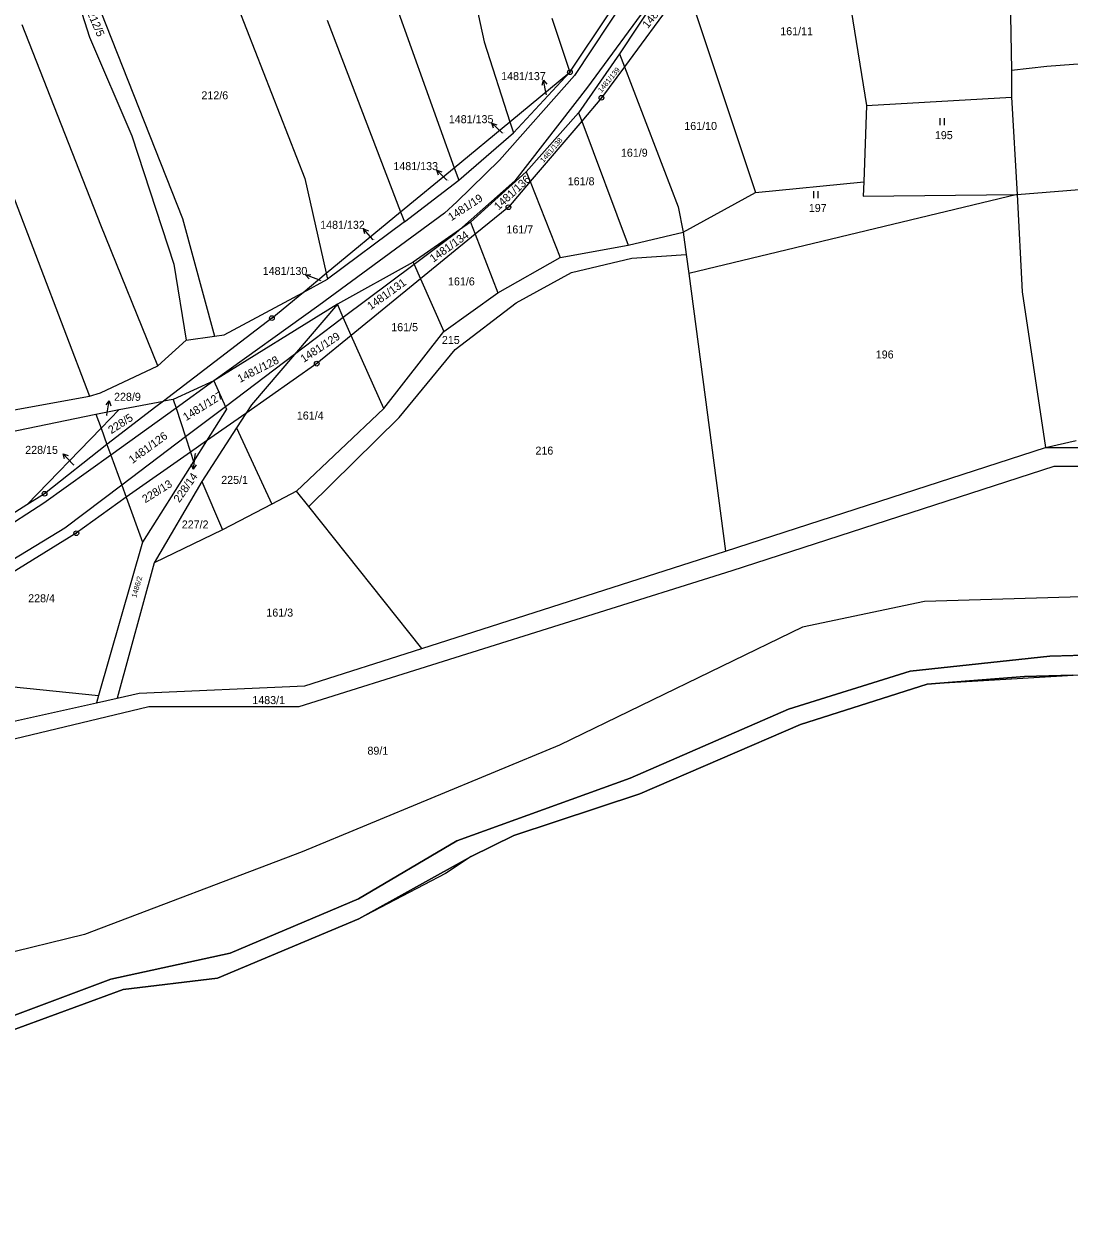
# Model space of a CAD drawing. Extents: x -760642 to -757221, y -1092371 to -1088855.
# Drawn here: x -758568.3 to -758346.2, y -1089641.2 to -1089386.3 of the extents above; entities that cross this region are included whole.
import ezdxf

# ---------------------------------------------------------------- set-up
doc = ezdxf.new("R2010")
doc.units = 0
for name, color, linetype in [('Vrstva 1', 7, 'Continuous'), ('Vrstva 13', 7, 'Continuous'), ('Vrstva 16', 7, 'Continuous'), ('Vrstva 18', 7, 'Continuous'), ('Vrstva 24', 7, 'Continuous'), ('Vrstva 25', 7, 'Continuous'), ('Vrstva 28', 7, 'Continuous'), ('Vrstva 30', 7, 'Continuous'), ('Vrstva 4', 7, 'Continuous')]:
    doc.layers.add(name, color=color, linetype=linetype)

msp = doc.modelspace()

# ---------------------------------------------------------------- linework, layer by layer
at = {"layer": 'Vrstva 1'}
for p, q in [((-758359.33, -1089354.09), (-758358.41, -1089396.08)), ((-758563.12, -1089362.15), (-758554.37, -1089389.06)), ((-758473.85, -1089374.71), (-758470.55, -1089390.11)), ((-758429.01, -1089373.46), (-758441.78, -1089392.64)), ((-758554.11, -1089378.26), (-758534.62, -1089427.6)), ((-758427.62, -1089377.64), (-758440.72, -1089395.39)), ((-758427.62, -1089377.64), (-758412.86, -1089422.08)), ((-758522.77, -1089382.88), (-758508.63, -1089419.14)), ((-758489.06, -1089382.86), (-758476.86, -1089416.81)), ((-758503.87, -1089385.51), (-758488.28, -1089426.22)), ((-758456.12, -1089385.02), (-758452.28, -1089396.55)), ((-758452.28, -1089396.55), (-758443.88, -1089383.91)), ((-758392.5, -1089383.44), (-758389.26, -1089403.57)), ((-758552, -1089429.03), (-758568.7, -1089386.45)), ((-758554.37, -1089389.06), (-758545.43, -1089410.04)), ((-758470.55, -1089390.11), (-758465.05, -1089407.08)), ((-758441.78, -1089392.64), (-758450.45, -1089405.14)), ((-758441.78, -1089392.64), (-758440.72, -1089395.39)), ((-758440.72, -1089395.39), (-758445.58, -1089401.97)), ((-758440.72, -1089395.39), (-758429.26, -1089425.11)), ((-758358.41, -1089396.08), (-758358.43, -1089401.84)), ((-758358.41, -1089396.08), (-758350.93, -1089395.23)), ((-758350.93, -1089395.23), (-758338.76, -1089394.33)), ((-758465.05, -1089407.08), (-758452.28, -1089396.55)), ((-758464.29, -1089409.42), (-758452.28, -1089396.55)), ((-758445.58, -1089401.97), (-758449.79, -1089406.91)), ((-758389.26, -1089403.57), (-758389.8, -1089419.85)), ((-758389.26, -1089403.57), (-758358.43, -1089401.84)), ((-758358.43, -1089401.84), (-758357.21, -1089422.51)), ((-758450.45, -1089405.14), (-758461.56, -1089417.69)), ((-758450.45, -1089405.14), (-758449.79, -1089406.91)), ((-758476.86, -1089416.81), (-758465.05, -1089407.08)), ((-758465.05, -1089407.08), (-758464.29, -1089409.42)), ((-758449.79, -1089406.91), (-758460.73, -1089419.78)), ((-758449.79, -1089406.91), (-758439.92, -1089433.25)), ((-758545.43, -1089410.04), (-758536.48, -1089437.32)), ((-758475.91, -1089419.47), (-758464.29, -1089409.42)), ((-758488.28, -1089426.22), (-758476.86, -1089416.81)), ((-758476.86, -1089416.81), (-758475.91, -1089419.47)), ((-758461.56, -1089417.69), (-758473.4, -1089428.42)), ((-758461.56, -1089417.69), (-758460.73, -1089419.78)), ((-758508.63, -1089419.14), (-758504.08, -1089439.24)), ((-758487.47, -1089428.33), (-758475.91, -1089419.47)), ((-758460.73, -1089419.78), (-758465.35, -1089425.21)), ((-758460.73, -1089419.78), (-758454.37, -1089435.92)), ((-758412.86, -1089422.08), (-758389.8, -1089419.85)), ((-758389.8, -1089419.85), (-758389.94, -1089422.86)), ((-758357.21, -1089422.51), (-758322.27, -1089419.65)), ((-758570.75, -1089422.45), (-758554.42, -1089465.34)), ((-758428.22, -1089430.51), (-758412.86, -1089422.08)), ((-758357.21, -1089422.51), (-758427.04, -1089439.3)), ((-758389.94, -1089422.86), (-758357.21, -1089422.51)), ((-758357.21, -1089422.51), (-758356.14, -1089443.16)), ((-758504.08, -1089439.24), (-758488.28, -1089426.22)), ((-758488.28, -1089426.22), (-758487.47, -1089428.33)), ((-758465.35, -1089425.21), (-758472.41, -1089430.97)), ((-758429.26, -1089425.11), (-758428.22, -1089430.51)), ((-758539.91, -1089458.91), (-758552, -1089429.03)), ((-758534.62, -1089427.6), (-758527.86, -1089452.6)), ((-758487.47, -1089428.33), (-758503.79, -1089440.51)), ((-758473.4, -1089428.42), (-758475.75, -1089430.04)), ((-758473.4, -1089428.42), (-758472.41, -1089430.97)), ((-758475.75, -1089430.04), (-758485.61, -1089436.85)), ((-758472.41, -1089430.97), (-758484.04, -1089440.45)), ((-758472.41, -1089430.97), (-758467.62, -1089443.39)), ((-758439.92, -1089433.25), (-758428.22, -1089430.51)), ((-758428.22, -1089430.51), (-758427.59, -1089435.23)), ((-758454.37, -1089435.92), (-758439.92, -1089433.25)), ((-758485.61, -1089436.85), (-758501.7, -1089445.83)), ((-758485.61, -1089436.85), (-758485.38, -1089437.37)), ((-758467.62, -1089443.39), (-758454.37, -1089435.92)), ((-758451.95, -1089439.11), (-758439.16, -1089436.02)), ((-758439.16, -1089436.02), (-758427.59, -1089435.23)), ((-758427.59, -1089435.23), (-758427.04, -1089439.3)), ((-758536.48, -1089437.32), (-758533.82, -1089453.46)), ((-758509.02, -1089443.31), (-758504.08, -1089439.24)), ((-758504.08, -1089439.24), (-758503.79, -1089440.51)), ((-758485.38, -1089437.37), (-758484.04, -1089440.45)), ((-758463.72, -1089445.55), (-758451.95, -1089439.11)), ((-758427.04, -1089439.3), (-758419.24, -1089498.28)), ((-758509.02, -1089443.31), (-758503.79, -1089440.51)), ((-758484.04, -1089440.45), (-758498.77, -1089452.46)), ((-758484.04, -1089440.45), (-758479.06, -1089451.64)), ((-758525.81, -1089452.3), (-758509.02, -1089443.31)), ((-758515.64, -1089448.77), (-758510.04, -1089444.15)), ((-758510.04, -1089444.15), (-758509.02, -1089443.31)), ((-758479.06, -1089451.64), (-758467.62, -1089443.39)), ((-758356.14, -1089443.16), (-758351.24, -1089476.28)), ((-758501.7, -1089445.83), (-758527.96, -1089462.11)), ((-758501.7, -1089445.83), (-758510.83, -1089456.48)), ((-758500.45, -1089448.65), (-758501.7, -1089445.83)), ((-758476.68, -1089455.42), (-758463.72, -1089445.55)), ((-758515.64, -1089448.77), (-758538.68, -1089466.41)), ((-758498.77, -1089452.46), (-758500.45, -1089448.65)), ((-758491.82, -1089467.98), (-758479.06, -1089451.64)), ((-758539.91, -1089458.91), (-758533.82, -1089453.46)), ((-758533.82, -1089453.46), (-758527.86, -1089452.6)), ((-758527.86, -1089452.6), (-758525.81, -1089452.3)), ((-758498.77, -1089452.46), (-758506.1, -1089458.44)), ((-758491.82, -1089467.98), (-758498.77, -1089452.46)), ((-758510.83, -1089456.48), (-758519.99, -1089467.17)), ((-758488.58, -1089469.87), (-758476.68, -1089455.42)), ((-758552.06, -1089464.62), (-758539.91, -1089458.91)), ((-758506.1, -1089458.44), (-758521.18, -1089469.02)), ((-758527.96, -1089462.11), (-758536.61, -1089466.06)), ((-758527.96, -1089462.11), (-758525.5, -1089467.58)), ((-758554.42, -1089465.34), (-758552.06, -1089464.62)), ((-758573.61, -1089468.83), (-758554.42, -1089465.34)), ((-758548.08, -1089468.2), (-758538.68, -1089466.41)), ((-758538.68, -1089466.41), (-758540.27, -1089467.63)), ((-758536.61, -1089466.06), (-758538.68, -1089466.41)), ((-758536.61, -1089466.06), (-758536.01, -1089467.89)), ((-758519.99, -1089467.17), (-758521.18, -1089469.02)), ((-758624.76, -1089484.04), (-758553.05, -1089469.15)), ((-758553.05, -1089469.15), (-758548.08, -1089468.2)), ((-758553.05, -1089469.15), (-758551.94, -1089472.18)), ((-758548.08, -1089468.2), (-758551.94, -1089472.18)), ((-758540.27, -1089467.63), (-758550.69, -1089475.6)), ((-758536.01, -1089467.89), (-758533.99, -1089474)), ((-758525.26, -1089468.13), (-758529.53, -1089474.87)), ((-758521.18, -1089469.02), (-758529.53, -1089474.87)), ((-758525.5, -1089467.58), (-758525.26, -1089468.13)), ((-758521.18, -1089469.02), (-758523.14, -1089472.05)), ((-758510.41, -1089485.5), (-758491.82, -1089467.98)), ((-758488.58, -1089469.87), (-758507.77, -1089488.81)), ((-758551.94, -1089472.18), (-758567.71, -1089488.43)), ((-758551.94, -1089472.18), (-758550.69, -1089475.6)), ((-758523.14, -1089472.05), (-758530.52, -1089483.47)), ((-758523.14, -1089472.05), (-758515.67, -1089488.27)), ((-758533.99, -1089474), (-758532.92, -1089477.25)), ((-758529.53, -1089474.87), (-758532.92, -1089477.25)), ((-758529.53, -1089474.87), (-758532.27, -1089479.21)), ((-758351.24, -1089476.28), (-758344.71, -1089474.76)), ((-758550.69, -1089475.6), (-758563.95, -1089486.07)), ((-758550.69, -1089475.6), (-758549.87, -1089477.85)), ((-758532.92, -1089477.25), (-758546.58, -1089486.83)), ((-758532.92, -1089477.25), (-758532.27, -1089479.21)), ((-758419.24, -1089498.28), (-758351.24, -1089476.28)), ((-758351.24, -1089476.28), (-758297.26, -1089475.97)), ((-758549.87, -1089477.85), (-758547.53, -1089484.24)), ((-758532.27, -1089479.21), (-758543.1, -1089496.33)), ((-758417.8, -1089502.39), (-758349.35, -1089480.19)), ((-758349.35, -1089480.19), (-758294.72, -1089480.49)), ((-758547.53, -1089484.24), (-758546.58, -1089486.83)), ((-758530.52, -1089483.47), (-758540.63, -1089500.73)), ((-758530.52, -1089483.47), (-758526.1, -1089493.76)), ((-758563.95, -1089486.07), (-758567.71, -1089488.43)), ((-758546.58, -1089486.83), (-758557.2, -1089494.46)), ((-758546.58, -1089486.83), (-758543.1, -1089496.33)), ((-758510.41, -1089485.5), (-758515.67, -1089488.27)), ((-758507.77, -1089488.81), (-758510.41, -1089485.5)), ((-758567.71, -1089488.43), (-758619.01, -1089520.56)), ((-758515.67, -1089488.27), (-758526.1, -1089493.76)), ((-758483.77, -1089518.92), (-758507.77, -1089488.81)), ((-758557.2, -1089494.46), (-758573.43, -1089504.41)), ((-758526.1, -1089493.76), (-758540.63, -1089500.73)), ((-758543.1, -1089496.33), (-758552.5, -1089528.94)), ((-758483.77, -1089518.92), (-758419.24, -1089498.28)), ((-758540.63, -1089500.73), (-758548.53, -1089529.48)), ((-758509.85, -1089531.3), (-758417.8, -1089502.39)), ((-758341.23, -1089507.88), (-758376.89, -1089508.98)), ((-758376.89, -1089508.98), (-758402.83, -1089514.42)), ((-758402.83, -1089514.42), (-758454.5, -1089539.48)), ((-758508.62, -1089526.86), (-758483.77, -1089518.92)), ((-758380, -1089523.75), (-758350.3, -1089520.57)), ((-758350.3, -1089520.57), (-758337.71, -1089520.24)), ((-758593.49, -1089524.74), (-758552.5, -1089528.94)), ((-758405.83, -1089531.81), (-758380, -1089523.75)), ((-758548.53, -1089529.48), (-758543.87, -1089528.43)), ((-758543.87, -1089528.43), (-758508.62, -1089526.86)), ((-758595.53, -1089540.03), (-758552.94, -1089530.47)), ((-758552.5, -1089528.94), (-758552.94, -1089530.47)), ((-758552.94, -1089530.47), (-758548.53, -1089529.48)), ((-758596.07, -1089544.32), (-758541.82, -1089531.27)), ((-758541.82, -1089531.27), (-758509.85, -1089531.3)), ((-758439.47, -1089546.46), (-758405.83, -1089531.81)), ((-758454.5, -1089539.48), (-758509.18, -1089562.15)), ((-758476.34, -1089559.84), (-758439.47, -1089546.46)), ((-758497.19, -1089572.1), (-758476.34, -1089559.84)), ((-758509.18, -1089562.15), (-758555.48, -1089579.69)), ((-758524.48, -1089583.64), (-758497.19, -1089572.1)), ((-758555.48, -1089579.69), (-758599.64, -1089590.61)), ((-758549.83, -1089589.21), (-758524.48, -1089583.64)), ((-758571.95, -1089597.46), (-758549.83, -1089589.21))]:
    msp.add_line(p, q, dxfattribs=at)
at = {"layer": 'Vrstva 13'}
for p, q in [((-758355.67, -1089524.88), (-758376.33, -1089526.5)), ((-758345.4, -1089524.64), (-758355.67, -1089524.88)), ((-758376.33, -1089526.5), (-758403.31, -1089535.12)), ((-758403.31, -1089535.12), (-758437.46, -1089549.84)), ((-758437.46, -1089549.84), (-758464.18, -1089558.64)), ((-758464.18, -1089558.64), (-758473.27, -1089563.15)), ((-758473.27, -1089563.15), (-758478.75, -1089566.76)), ((-758478.75, -1089566.76), (-758497.16, -1089576.41)), ((-758497.16, -1089576.41), (-758527.22, -1089588.98)), ((-758527.22, -1089588.98), (-758547.24, -1089591.4)), ((-758547.24, -1089591.4), (-758571.52, -1089600.3))]:
    msp.add_line(p, q, dxfattribs=at)
at = {"layer": 'Vrstva 16'}
for p, q in [((-758457.33, -1089401.15), (-758457.913, -1089398.207)), ((-758457.29, -1089401.34), (-758457.33, -1089401.15)), ((-758466.7, -1089409.42), (-758468.883, -1089407.362)), ((-758466.61, -1089409.5), (-758466.7, -1089409.42)), ((-758478.47, -1089419.45), (-758480.591, -1089417.329)), ((-758478.45, -1089419.47), (-758478.47, -1089419.45)), ((-758494.2, -1089432.06), (-758496.167, -1089429.795)), ((-758494.12, -1089432.16), (-758494.2, -1089432.06)), ((-758505.66, -1089440.65), (-758508.469, -1089439.596)), ((-758505.22, -1089440.82), (-758505.66, -1089440.65)), ((-758550.71, -1089469.28), (-758550.184, -1089466.326)), ((-758550.73, -1089469.42), (-758550.71, -1089469.28)), ((-758557.93, -1089479.77), (-758560.01, -1089477.608)), ((-758531.97, -1089477.56), (-758532.01, -1089477.88)), ((-758557.73, -1089479.98), (-758557.93, -1089479.77)), ((-758532.01, -1089477.88), (-758532.344, -1089480.861))]:
    msp.add_line(p, q, dxfattribs=at)
for points in [[(-758458.209, -1089399.285), (-758457.913, -1089398.207), (-758457.228, -1089399.091)], [(-758468.498, -1089408.412), (-758468.883, -1089407.362), (-758467.812, -1089407.684)], [(-758480.238, -1089418.389), (-758480.591, -1089417.329), (-758479.531, -1089417.682)], [(-758495.889, -1089430.878), (-758496.167, -1089429.795), (-758495.134, -1089430.222)], [(-758507.708, -1089440.415), (-758508.469, -1089439.596), (-758507.357, -1089439.479)], [(-758550.852, -1089467.223), (-758550.184, -1089466.326), (-758549.867, -1089467.399)], [(-758559.677, -1089478.675), (-758560.01, -1089477.608), (-758558.956, -1089477.982)], [(-758531.736, -1089479.923), (-758532.344, -1089480.861), (-758532.73, -1089479.812)]]:
    msp.add_lwpolyline(points, dxfattribs=at)
at = {"layer": 'Vrstva 24'}
for centre, radius in [((-758452.28, -1089396.55), 0.5), ((-758452.28, -1089396.55), 0.0327), ((-758445.58, -1089401.97), 0.5), ((-758445.58, -1089401.97), 0.0327), ((-758465.35, -1089425.21), 0.5), ((-758465.35, -1089425.21), 0.0327), ((-758515.64, -1089448.77), 0.5), ((-758515.64, -1089448.77), 0.0327), ((-758506.1, -1089458.44), 0.5), ((-758506.1, -1089458.44), 0.0327), ((-758563.95, -1089486.07), 0.5), ((-758563.95, -1089486.07), 0.0327), ((-758557.2, -1089494.46), 0.5), ((-758557.2, -1089494.46), 0.0327)]:
    msp.add_circle(centre, radius, dxfattribs=at)
at = {"layer": 'Vrstva 25'}
for p, q in [((-758373.677, -1089406.315), (-758373.677, -1089407.815)), ((-758372.655, -1089407.815), (-758372.655, -1089406.315)), ((-758400.547, -1089421.785), (-758400.547, -1089423.285)), ((-758399.525, -1089423.285), (-758399.525, -1089421.785))]:
    msp.add_line(p, q, dxfattribs=at)
at = {"layer": 'Vrstva 28'}
msp.add_lwpolyline([(-758342.89, -1089524.56), (-758376.33, -1089526.5), (-758403.31, -1089535.12), (-758437.46, -1089549.84), (-758464.18, -1089558.64), (-758473.27, -1089563.15), (-758497.16, -1089576.41), (-758527.22, -1089588.98), (-758547.24, -1089591.4), (-758571.52, -1089600.3), (-758605.16, -1089607.8), (-758638.09, -1089608.39), (-758669.01, -1089610.76), (-758690.04, -1089612.86), (-758712.19, -1089617.15), (-758729.78, -1089623.05), (-758741.1, -1089629), (-758744.89, -1089633.82), (-758759.55, -1089641.2)], dxfattribs=at)
at = {"layer": 'Vrstva 30'}
for points in [[(-758337.71, -1089520.24), (-758350.3, -1089520.57), (-758380, -1089523.75), (-758405.83, -1089531.81), (-758439.47, -1089546.46), (-758476.34, -1089559.84), (-758497.19, -1089572.1), (-758524.48, -1089583.64), (-758549.83, -1089589.21), (-758571.95, -1089597.46)], [(-758571.52, -1089600.3), (-758547.24, -1089591.4), (-758527.22, -1089588.98), (-758497.16, -1089576.41), (-758473.27, -1089563.15), (-758464.18, -1089558.64), (-758437.46, -1089549.84), (-758403.31, -1089535.12), (-758376.33, -1089526.5), (-758355.67, -1089524.88), (-758345.4, -1089524.64)]]:
    msp.add_lwpolyline(points, dxfattribs=at)
at = {"layer": 'Vrstva 4'}
for p, q in [((-758430.08, -1089365.24), (-758451.35, -1089397.26)), ((-758428.08, -1089371.7), (-758448.58, -1089399.73)), ((-758451.35, -1089397.26), (-758467.23, -1089415.22)), ((-758448.58, -1089399.73), (-758464.01, -1089419.6)), ((-758467.23, -1089415.22), (-758476.29, -1089424.09)), ((-758464.01, -1089419.6), (-758475.75, -1089430.04)), ((-758476.29, -1089424.09), (-758478.98, -1089426.5)), ((-758478.98, -1089426.5), (-758505.69, -1089446.12)), ((-758476.58, -1089430.78), (-758485.38, -1089437.37)), ((-758475.75, -1089430.04), (-758476.58, -1089430.78)), ((-758485.38, -1089437.37), (-758500.45, -1089448.65)), ((-758505.69, -1089446.12), (-758527.96, -1089462.11)), ((-758500.45, -1089448.65), (-758502.62, -1089450.27)), ((-758502.62, -1089450.27), (-758510.83, -1089456.48)), ((-758510.83, -1089456.48), (-758525.5, -1089467.58)), ((-758527.96, -1089462.11), (-758536.01, -1089467.89)), ((-758536.01, -1089467.89), (-758549.87, -1089477.85)), ((-758525.5, -1089467.58), (-758533.99, -1089474)), ((-758533.99, -1089474), (-758547.53, -1089484.24)), ((-758549.87, -1089477.85), (-758564.1, -1089488.08)), ((-758547.53, -1089484.24), (-758559.67, -1089493.42)), ((-758564.1, -1089488.08), (-758605.4, -1089514.71)), ((-758559.67, -1089493.42), (-758602.23, -1089519.19))]:
    msp.add_line(p, q, dxfattribs=at)

# ---------------------------------------------------------------- texts
at = {"layer": 'Vrstva 16'}
for s, p in [('1481/137', (-758466.905, -1089398.21)), ('1481/135', (-758478.028, -1089407.36)), ('1481/133', (-758489.809, -1089417.33)), ('1481/132', (-758505.366, -1089429.8)), ('1481/130', (-758517.583, -1089439.6)), ('228/9', (-758549.18, -1089466.33)), ('228/15', (-758568.06, -1089477.61))]:
    msp.add_text(s, height=1.7, dxfattribs=at).set_placement(p)
msp.add_text('228/14', height=1.7, rotation=54.99747, dxfattribs=at).set_placement((-758535.294, -1089488.083))
at = {"layer": 'Vrstva 18'}
for s, height, rotation, p in [('1481/140', 1.7, 51.59061, (-758435.72, -1089387.35)), ('212/5', 1.7, 293.3577, (-758554.93, -1089383.94)), ('1481/139', 1.1, 50.64822, (-758445.59, -1089400.96)), ('1481/138', 1.1, 49.35825, (-758457.9, -1089415.83)), ('1481/136', 1.7, 42.77601, (-758467.47, -1089425.94)), ('1481/19', 1.7, 33.24105, (-758477.5, -1089428.2)), ('1481/134', 1.7, 35.49564, (-758481.32, -1089437.01)), ('1481/131', 1.7, 35.71308, (-758494.62, -1089447.11)), ('1481/129', 1.7, 33.60465, (-758508.86, -1089458.3)), ('1481/128', 1.7, 27.10269, (-758522.41, -1089462.54)), ('1481/127', 1.7, 31.88358, (-758533.87, -1089470.67)), ('228/5', 1.7, 32.93622, (-758549.75, -1089473.44)), ('1481/126', 1.7, 36.35595, (-758545.27, -1089479.77)), ('228/13', 1.7, 31.88358, (-758542.55, -1089488.11)), ('1486/2', 1.1, 73.68615, (-758544.463, -1089508.253))]:
    msp.add_text(s, height=height, rotation=rotation, dxfattribs=at).set_placement(p)
for s, height, p in [('161/11', 1.7, (-758407.58, -1089388.67)), ('212/6', 1.7, (-758530.61, -1089402.29)), ('1481/137', 0.1, (-758457.476, -1089401.34)), ('161/10', 1.7, (-758427.98, -1089408.8)), ('1481/135', 0.1, (-758466.8, -1089409.5)), ('195', 1.7, (-758374.72, -1089410.75)), ('161/9', 1.7, (-758441.45, -1089414.48)), ('161/8', 1.7, (-758452.75, -1089420.55)), ('1481/133', 0.1, (-758478.642, -1089419.47)), ('197', 1.7, (-758401.51, -1089426.22)), ('161/7', 1.7, (-758465.79, -1089430.78)), ('1481/132', 0.1, (-758494.311, -1089432.16)), ('1481/130', 0.1, (-758505.409, -1089440.82)), ('161/6', 1.7, (-758478.2, -1089441.82)), ('161/5', 1.7, (-758490.26, -1089451.54)), ('215', 1.7, (-758479.5, -1089454.26)), ('196', 1.7, (-758387.28, -1089457.34)), ('228/9', 0.1, (-758550.878, -1089469.42)), ('161/4', 1.7, (-758510.33, -1089470.31)), ('228/14', 0.1, (-758532.132, -1089477.56)), ('216', 1.7, (-758459.61, -1089477.76)), ('228/15', 0.1, (-758557.894, -1089479.98)), ('225/1', 1.7, (-758526.4, -1089483.98)), ('227/2', 1.7, (-758534.79, -1089493.45)), ('228/4', 1.7, (-758567.43, -1089509.13)), ('161/3', 1.7, (-758516.81, -1089512.17)), ('1483/1', 1.7, (-758519.794, -1089530.76)), ('89/1', 1.7, (-758495.32, -1089541.51))]:
    msp.add_text(s, height=height, dxfattribs=at).set_placement(p)

doc.saveas('drawing.dxf')
